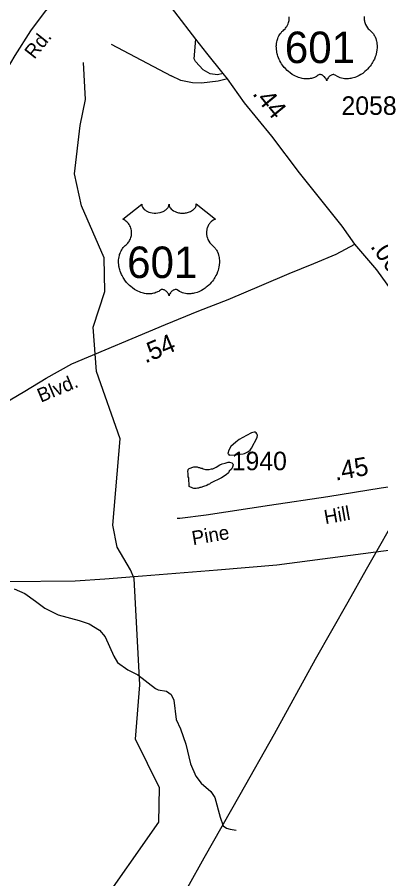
# Model space of a CAD drawing. Extents: x 1473865 to 1648260, y 639067 to 773536.
# Drawn here: x 1555279 to 1557731, y 712751 to 718566 of the extents above; entities that cross this region are included whole.
import ezdxf

# ---------------------------------------------------------------- set-up
doc = ezdxf.new("R2010")
doc.units = 0
for name, color, linetype in [('Exist Boundary Political City Limit New', 7, 'Continuous'), ('Exist Hydrographic Misc Water Feature', 7, 'Continuous'), ('Exist Road Non-System Type 51', 7, 'Continuous'), ('Exist Road Primary US Attributed', 7, 'Continuous'), ('Exist Road Primary US Label', 7, 'Continuous'), ('Exist Road Primary US Mileage Hundredths English Label', 7, 'Continuous'), ('Exist Road Primary US Shield CELL', 7, 'Continuous'), ('Exist Road Primary US Shield Number Label', 7, 'Continuous'), ('Exist Road Secondary Mileage Hundredths English Label', 7, 'Continuous'), ('Exist Road Secondary Type 51 Attributed', 7, 'Continuous'), ('Exist Road Secondary Type 51 Label', 7, 'Continuous'), ('Exist Road Secondary Type 51 Number Label', 7, 'Continuous'), ('Exist Utilities Electrical Transmission Line', 7, 'Continuous'), ('Map Preparation Boundary City Limit Buffer Line', 7, 'Continuous')]:
    doc.layers.add(name, color=color, linetype=linetype)

msp = doc.modelspace()

# ---------------------------------------------------------------- linework, layer by layer
at = {"layer": 'Exist Boundary Political City Limit New'}
msp.add_lwpolyline([(1558848.2, 712379.7), (1558612.8, 712753.7), (1558839, 712915.8), (1558640.4, 713361.9), (1558170.4, 713386.2), (1558112.5, 714483.9), (1558112.5, 714736.1), (1557860.5, 714721.5), (1557836.2, 714973.6), (1557030.5, 714868.5), (1556629.5, 714834.9), (1556124.6, 714793.9), (1555869.6, 714772.4), (1555670.6, 714760.9), (1555204.2, 714755.4)], dxfattribs=at)
at = {"layer": 'Exist Hydrographic Misc Water Feature'}
for points in [[(1555818.9, 712540.3), (1556235, 713132.6), (1556239, 713365.6), (1556077, 713693.8), (1556107, 714060.9), (1556068, 714777.2), (1556043.1, 714836.8), (1555954.1, 714989.6), (1555923, 715138), (1555973, 715721.2), (1555813, 716174.1), (1555792.1, 716473.3), (1555871, 716714.6), (1555866, 716941.2), (1555712, 717292.2), (1555665.1, 717509.8), (1555704, 717834), (1555739.1, 718010.6), (1555726.1, 718260.2)], [(1556744.8, 715612.2), (1556803.1, 715620), (1556811.1, 715621.5), (1556835.3, 715632.5), (1556849.6, 715642.9), (1556860, 715658.3), (1556897.6, 715729.7), (1556900, 715746.1), (1556896, 715753.6), (1556890.2, 715760.2), (1556884.3, 715764.4), (1556878.1, 715764.6), (1556858.2, 715760.1), (1556825.6, 715743.5), (1556777, 715714.9), (1556752.7, 715698.2), (1556720.1, 715667.7), (1556705.7, 715643.4), (1556699.1, 715622.1), (1556703.1, 715617.1), (1556708.9, 715611.3), (1556744.8, 715612.2)], [(1556439.5, 715399.1), (1556439.1, 715408.9), (1556439.2, 715424.5), (1556435.5, 715432.8), (1556436, 715456.6), (1556432.2, 715464.9), (1556432.7, 715488.7), (1556429, 715497), (1556431.4, 715513.3), (1556439.3, 715520.5), (1556469.7, 715532.2), (1556493.7, 715531.8), (1556501.6, 715527.5), (1556509.6, 715527.3), (1556517.5, 715523.1), (1556525.5, 715522.9), (1556533.4, 715518.6), (1556549.4, 715514.2), (1556573.4, 715513.7), (1556589.4, 715517.5), (1556597.4, 715517.4), (1556621.7, 715528.3), (1556646, 715544.3), (1556662.2, 715552.1), (1556681.4, 715556.7), (1556702.6, 715562.8), (1556710.6, 715562.7), (1556726.5, 715558.2), (1556734.4, 715551.5), (1556736, 715544.1), (1556731.9, 715530.2), (1556723.4, 715514.8), (1556709.1, 715501.1), (1556703, 715490.6), (1556688.7, 715476.9), (1556656.1, 715456.3), (1556583.4, 715421.6), (1556575.2, 715414.4), (1556567.2, 715412.1), (1556559, 715405.7), (1556534.7, 715398.8), (1556518.5, 715390.9), (1556510.5, 715391.1), (1556502.4, 715387.2), (1556494.4, 715387.3), (1556486.7, 715384.2), (1556470.7, 715384.5), (1556462.5, 715388), (1556439.5, 715399.1)]]:
    msp.add_lwpolyline(points, dxfattribs=at)
at = {"layer": 'Exist Road Non-System Type 51'}
for p, q in [((1555912, 718384.7), (1556318.3, 718170.4)), ((1556376.2, 715182.7), (1556357.2, 715182.7))]:
    msp.add_line(p, q, dxfattribs=at)
for points in [[(1556668.6, 718185.7), (1556630.6, 718176.1), (1556580.5, 718184.5), (1556532.6, 718210.9), (1556481.1, 718267.2), (1556471.9, 718285.8), (1556484.6, 718417.1)], [(1556698.4, 718149.5), (1556634.3, 718134), (1556522, 718120.9), (1556462, 718123.3), (1556382.1, 718137.9), (1556318.3, 718170.4)], [(1555259.2, 714709.1), (1555331, 714676.6), (1555402.6, 714624.1), (1555466.3, 714577.6), (1555556, 714533), (1555695.9, 714494), (1555763.8, 714471.4), (1555833.2, 714429.5), (1555871.5, 714384.1), (1555930.3, 714254.1), (1555956.1, 714210), (1556025.7, 714161.5), (1556093.4, 714126.9), (1556210.8, 714034.9), (1556230.3, 714027.5), (1556284.9, 714017.4), (1556318.3, 713995.9), (1556334.5, 713957.2), (1556351.5, 713827), (1556381, 713762.7), (1556416.4, 713660.4), (1556447.5, 713526.3), (1556482.8, 713443.9), (1556520.7, 713395.5), (1556584.2, 713339.8), (1556612.8, 713300), (1556647.1, 713166.7), (1556668.7, 713108.4), (1556689.6, 713093.2), (1556714.5, 713086.1), (1556756.6, 713079.8)]]:
    msp.add_lwpolyline(points, dxfattribs=at)
at = {"layer": 'Exist Road Primary US Attributed'}
for points in [[(1557555.2, 717034.7), (1557471.7, 717155.8), (1557182.1, 717515.8), (1556995.8, 717763.3), (1556811.3, 717988.7), (1556698.4, 718149.5), (1556668.6, 718185.7), (1556557.5, 718322.6), (1556484.6, 718417.1), (1556341.4, 718602.3), (1556190.6, 718803.5)], [(1554525.6, 715396.4), (1554692.5, 715558.5), (1554767.3, 715625.9), (1554849.5, 715695.7), (1554921.7, 715750.5), (1555121.5, 715902.5), (1555232.2, 715983.7), (1555330.6, 716042.9), (1555473.1, 716130.2), (1555647.1, 716225.7), (1556279.1, 716491.3), (1556503.1, 716583.8), (1556701.8, 716661.2), (1556929.1, 716756.5), (1557113.8, 716835.2), (1557279.8, 716904.8), (1557430.4, 716967.8), (1557555.2, 717034.7)]]:
    msp.add_lwpolyline(points, dxfattribs=at)
at = {"layer": 'Exist Road Primary US Shield CELL'}
msp.add_lwpolyline([(1557619.4, 718570.2), (1557619, 718564.8), (1557619, 718559.4), (1557619.3, 718553.7), (1557619.9, 718548.2), (1557620.9, 718542.5), (1557621.8, 718537.5), (1557623.4, 718531.3), (1557625.6, 718524.2), (1557628.5, 718517.3), (1557634.3, 718506.1), (1557641.9, 718494.7), (1557647.3, 718488.3), (1557652.6, 718482.8), (1557660.5, 718476.2), (1557664.8, 718472.4), (1557669.8, 718467.4), (1557677.8, 718458.1), (1557681.1, 718453.7), (1557684.4, 718448.7), (1557687.4, 718443.6), (1557690.5, 718438.2), (1557692.9, 718433.4), (1557697.4, 718422.4), (1557700.7, 718411.6), (1557702.2, 718406), (1557704.6, 718393.4), (1557705.5, 718387.2), (1557706.5, 718374.9), (1557706.6, 718360), (1557705.4, 718345.8), (1557702.8, 718329.4), (1557700.6, 718319.5), (1557697.2, 718308), (1557693.9, 718298), (1557688, 718283.4), (1557682.8, 718272.7), (1557676.1, 718260.3), (1557671.4, 718252.8), (1557666, 718244.7), (1557659.3, 718235.4), (1557651.4, 718225.6), (1557641.9, 718215.1), (1557634.2, 718207.5), (1557624.2, 718198.5), (1557618.1, 718193.5), (1557609.5, 718187), (1557597.6, 718179.1), (1557585.9, 718172.3), (1557576, 718167.2), (1557567.2, 718163.4), (1557555.8, 718159.1), (1557536.8, 718153.8), (1557529.9, 718152.4), (1557521.7, 718151.2), (1557514, 718150.4), (1557506.6, 718149.9), (1557496.5, 718149.9), (1557486.6, 718150.7), (1557477.2, 718152.1), (1557467.4, 718154.1), (1557457.1, 718157.2), (1557447.8, 718160.8), (1557438.4, 718165.5), (1557422.5, 718175.5), (1557417.9, 718177.9), (1557415.3, 718178.6), (1557409.2, 718178.9), (1557403.4, 718177.7), (1557397.5, 718175.3), (1557393.9, 718173.4), (1557389.1, 718170.3), (1557385.5, 718167.4), (1557381.1, 718163.2), (1557378.1, 718159.7), (1557375.7, 718157), (1557371.3, 718149.9), (1557369.7, 718146.6), (1557368, 718142.3), (1557366.5, 718135.9), (1557364.5, 718143.9), (1557362.1, 718149.3), (1557359.4, 718153.8), (1557356.6, 718157.9), (1557352.1, 718163), (1557348.1, 718166.9), (1557343.2, 718170.8), (1557338, 718174), (1557333.9, 718176.1), (1557330.1, 718177.5), (1557325.5, 718178.7), (1557321.7, 718179), (1557318.6, 718178.9), (1557314.3, 718177.9), (1557308.5, 718173.7), (1557302.9, 718169.9), (1557296.9, 718166.2), (1557289.8, 718162.4), (1557284.6, 718160), (1557278.3, 718157.5), (1557271, 718155.1), (1557263.1, 718153.1), (1557255, 718151.5), (1557247.9, 718150.3), (1557240.2, 718149.6), (1557233.3, 718149.4), (1557226.1, 718149.5), (1557219.3, 718150), (1557211.5, 718150.7), (1557201.8, 718152.2), (1557193.7, 718154), (1557185.2, 718156.3), (1557176.5, 718159), (1557167.2, 718162.6), (1557155.5, 718167.7), (1557147.3, 718171.8), (1557134.5, 718179.2), (1557119.5, 718189.6), (1557108.1, 718198.8), (1557099.8, 718206.3), (1557087.6, 718218.8), (1557080.4, 718226.9), (1557069.1, 718241.5), (1557061.9, 718252.1), (1557057.2, 718259.8), (1557050.4, 718272.3), (1557046.6, 718280.1), (1557041.8, 718291.5), (1557037.9, 718301.9), (1557034.7, 718311.8), (1557033, 718318.1), (1557030.6, 718329.1), (1557029.1, 718336.9), (1557027.7, 718347.7), (1557026.9, 718359), (1557026.7, 718369.4), (1557027, 718378.1), (1557028, 718388.2), (1557029.7, 718398.9), (1557031.7, 718408.1), (1557033.6, 718414.7), (1557036.3, 718422.7), (1557039.9, 718431.6), (1557044.2, 718440.1), (1557048.3, 718447.2), (1557053.4, 718454.8), (1557058.4, 718461.3), (1557064.9, 718468.4), (1557071.8, 718474.9), (1557078, 718480), (1557085.5, 718487.3), (1557089.4, 718491.7), (1557094, 718497.9), (1557097.7, 718503.6), (1557100.7, 718508.7), (1557104.6, 718516.2), (1557107, 718521.8), (1557109.9, 718530.5), (1557111.4, 718536.6), (1557112.9, 718544.4), (1557113.9, 718551.8), (1557114.3, 718561), (1557114.1, 718568.6)], dxfattribs=at)
msp.add_lwpolyline([(1556118.9, 717305), (1556119.2, 717299.6), (1556120.5, 717293.3), (1556121.5, 717290.1), (1556124.4, 717283.8), (1556129.3, 717276.5), (1556136.1, 717269.2), (1556143.8, 717262.9), (1556148.9, 717259.6), (1556157.7, 717254.9), (1556167.7, 717250.7), (1556178.7, 717247.5), (1556190.1, 717245.2), (1556202.4, 717243.9), (1556214.7, 717243.6), (1556227.9, 717244.6), (1556242.5, 717247.4), (1556249.2, 717249.2), (1556256.7, 717251.8), (1556263.7, 717254.7), (1556271.4, 717258.8), (1556277.6, 717262.7), (1556282.4, 717266.2), (1556289.2, 717272.7), (1556294.6, 717279.5), (1556296.9, 717283.3), (1556298.9, 717287), (1556301.6, 717294.7), (1556302.4, 717298.1), (1556302.9, 717305.2), (1556303.3, 717299.3), (1556303.9, 717295.5), (1556304.9, 717291.9), (1556306.5, 717288), (1556309.2, 717282.5), (1556312.2, 717278), (1556318, 717271.2), (1556321.5, 717267.9), (1556324.8, 717265.2), (1556333.5, 717259.2), (1556343.7, 717254), (1556348.8, 717251.8), (1556353.9, 717250), (1556360.5, 717248), (1556367.2, 717246.4), (1556373.9, 717245.3), (1556380.7, 717244.3), (1556387.7, 717243.8), (1556393.4, 717243.6), (1556400.4, 717243.7), (1556406.9, 717244.1), (1556413.5, 717244.9), (1556420.8, 717246.1), (1556426.6, 717247.4), (1556434.4, 717249.4), (1556441.3, 717251.9), (1556447.5, 717254.6), (1556455.5, 717258.8), (1556461.9, 717262.8), (1556466.6, 717266.6), (1556472.3, 717271.8), (1556477.6, 717277.9), (1556480.7, 717282.4), (1556482.9, 717287), (1556484.9, 717291.9), (1556486.2, 717297.1), (1556486.8, 717301.5), (1556486.9, 717305.4), (1556615.5, 717202.9), (1556612.5, 717201.8), (1556605.5, 717198.3), (1556600, 717195.1), (1556591.1, 717188.8), (1556587.3, 717185.4), (1556583.5, 717181.9), (1556580, 717178.1), (1556576.9, 717174.5), (1556573.2, 717169.3), (1556569.9, 717164.2), (1556566.6, 717158.5), (1556564.2, 717153.5), (1556560.3, 717143.2), (1556558.4, 717136.6), (1556557.2, 717131.1), (1556555.6, 717119.6), (1556555.3, 717114.2), (1556555.3, 717108.8), (1556555.6, 717103.1), (1556556.1, 717097.6), (1556557.1, 717091.9), (1556558, 717086.9), (1556559.6, 717080.7), (1556561.9, 717073.6), (1556564.7, 717066.7), (1556570.6, 717055.5), (1556578.1, 717044.1), (1556583.5, 717037.7), (1556588.8, 717032.2), (1556596.8, 717025.6), (1556601.1, 717021.8), (1556606, 717016.8), (1556614, 717007.5), (1556617.3, 717003.1), (1556620.6, 716998.1), (1556623.6, 716993), (1556626.7, 716987.6), (1556629.1, 716982.8), (1556633.6, 716971.8), (1556636.9, 716961), (1556638.5, 716955.4), (1556640.8, 716942.8), (1556641.8, 716936.6), (1556642.7, 716924.3), (1556642.8, 716909.4), (1556641.6, 716895.2), (1556639, 716878.7), (1556636.8, 716868.9), (1556633.4, 716857.4), (1556630.1, 716847.4), (1556624.3, 716832.8), (1556619.1, 716822.1), (1556612.3, 716809.7), (1556607.7, 716802.2), (1556602.3, 716794.1), (1556595.5, 716784.8), (1556587.6, 716774.9), (1556578.1, 716764.5), (1556570.4, 716756.9), (1556560.4, 716747.9), (1556554.3, 716742.9), (1556545.7, 716736.3), (1556533.8, 716728.4), (1556522.1, 716721.7), (1556512.2, 716716.6), (1556503.4, 716712.8), (1556492, 716708.5), (1556473, 716703.2), (1556466.1, 716701.8), (1556457.9, 716700.6), (1556450.2, 716699.8), (1556442.8, 716699.3), (1556432.8, 716699.3), (1556422.8, 716700.1), (1556413.4, 716701.5), (1556403.6, 716703.5), (1556393.3, 716706.6), (1556384, 716710.2), (1556374.6, 716714.8), (1556358.7, 716724.9), (1556354.1, 716727.3), (1556351.5, 716728), (1556345.4, 716728.3), (1556339.6, 716727.1), (1556333.7, 716724.7), (1556330.1, 716722.8), (1556325.4, 716719.7), (1556321.7, 716716.8), (1556317.3, 716712.6), (1556314.3, 716709.1), (1556312, 716706.4), (1556307.5, 716699.3), (1556305.9, 716696), (1556304.2, 716691.7), (1556302.8, 716685.3), (1556300.7, 716693.3), (1556298.4, 716698.7), (1556295.6, 716703.2), (1556292.8, 716707.2), (1556288.3, 716712.4), (1556284.3, 716716.3), (1556279.4, 716720.2), (1556274.3, 716723.4), (1556270.1, 716725.5), (1556266.3, 716726.9), (1556261.7, 716728.1), (1556257.9, 716728.4), (1556254.8, 716728.3), (1556250.5, 716727.3), (1556244.7, 716723.1), (1556239.2, 716719.3), (1556233.2, 716715.6), (1556226, 716711.8), (1556220.8, 716709.4), (1556214.6, 716706.9), (1556207.3, 716704.5), (1556199.4, 716702.5), (1556191.2, 716700.9), (1556184.1, 716699.7), (1556176.4, 716699), (1556169.5, 716698.8), (1556162.3, 716698.9), (1556155.6, 716699.4), (1556147.7, 716700.1), (1556138, 716701.5), (1556130, 716703.4), (1556121.4, 716705.6), (1556112.7, 716708.4), (1556103.4, 716712), (1556091.7, 716717), (1556083.6, 716721.2), (1556070.7, 716728.6), (1556055.7, 716739), (1556044.3, 716748.2), (1556036, 716755.7), (1556023.8, 716768.2), (1556016.6, 716776.3), (1556005.3, 716790.9), (1555998.1, 716801.5), (1555993.4, 716809.2), (1555986.6, 716821.7), (1555982.8, 716829.5), (1555978, 716840.9), (1555974.2, 716851.3), (1555971, 716861.2), (1555969.3, 716867.5), (1555966.8, 716878.5), (1555965.3, 716886.3), (1555963.9, 716897.1), (1555963.1, 716908.4), (1555963, 716918.8), (1555963.2, 716927.5), (1555964.2, 716937.6), (1555965.9, 716948.3), (1555968, 716957.5), (1555969.8, 716964.1), (1555972.6, 716972.1), (1555976.2, 716981), (1555980.4, 716989.5), (1555984.5, 716996.6), (1555989.6, 717004.2), (1555994.6, 717010.7), (1556001.2, 717017.8), (1556008, 717024.3), (1556014.3, 717029.4), (1556021.7, 717036.7), (1556025.6, 717041.1), (1556030.2, 717047.3), (1556034, 717053), (1556036.9, 717058.1), (1556040.8, 717065.6), (1556043.2, 717071.2), (1556046.2, 717079.9), (1556047.6, 717086), (1556049.2, 717093.8), (1556050.1, 717101.2), (1556050.5, 717110.4), (1556050.3, 717118), (1556049.3, 717126.8), (1556047.6, 717135.4), (1556045.6, 717142.8), (1556042.4, 717151.3), (1556039.5, 717157.5), (1556034.6, 717166), (1556029.1, 717173.8), (1556023.4, 717180.2), (1556017.7, 717185.9), (1556012.3, 717190.1), (1556007.1, 717193.9), (1556000.5, 717197.8), (1555994.2, 717200.9), (1555990.3, 717202.5)], close=True, dxfattribs=at)
at = {"layer": 'Exist Road Secondary Type 51 Attributed'}
for points in [[(1554525.6, 715396.4), (1554540.5, 715548.6), (1554560.5, 715640.8), (1554612.8, 715807.9), (1554652.6, 715939.8), (1554691.2, 716067.7), (1554732.2, 716236.3), (1554763, 716354), (1554804.6, 716593), (1554871.9, 716949.6), (1554948.1, 717399.2), (1554983.6, 717548.6), (1555016, 717683.3), (1555040.9, 717798), (1555078.3, 717932.1), (1555177.9, 718159), (1555265.1, 718308.6), (1555369.8, 718473.2), (1555463.1, 718598.6), (1555535.3, 718688.4), (1555607.6, 718773.2), (1555672.4, 718830.5)], [(1557802.9, 716723.3), (1557703.9, 716861.9), (1557555.2, 717034.7)], [(1558717.9, 715567.2), (1558634.1, 715531), (1558245.4, 715468.1), (1557997.8, 715426.1), (1557733, 715388), (1557375.1, 715328.4), (1556980.6, 715269.4), (1556553.4, 715205.6), (1556376.2, 715182.7)]]:
    msp.add_lwpolyline(points, dxfattribs=at)
at = {"layer": 'Exist Utilities Electrical Transmission Line'}
msp.add_lwpolyline([(1560863, 718871.1), (1560473.3, 718416.6), (1560183.1, 718081.1), (1559857.7, 717700.6), (1559550.5, 717333.7), (1559272.9, 717013.9), (1558985, 716690.2), (1558575.9, 716258.2), (1558338.3, 716007.3), (1558247.2, 715903.9), (1558193.2, 715835.6), (1557867.7, 715253), (1557633.4, 714837.8), (1557508.6, 714617.4), (1557289.1, 714231.8), (1557012, 713728), (1556781.6, 713318.6), (1556538.8, 712889.7), (1556316.9, 712494.2)], dxfattribs=at)
at = {"layer": 'Map Preparation Boundary City Limit Buffer Line'}
msp.add_lwpolyline([(1558848.2, 712379.7), (1558612.8, 712753.7), (1558839, 712915.8), (1558640.4, 713361.9), (1558170.4, 713386.2), (1558112.5, 714483.9), (1558112.5, 714736.1), (1557860.5, 714721.5), (1557836.2, 714973.6), (1557030.5, 714868.5), (1556629.5, 714834.9), (1556124.6, 714793.9), (1555869.6, 714772.4), (1555670.6, 714760.9), (1555204.2, 714755.4)], dxfattribs=at)

# ---------------------------------------------------------------- texts
at = {"layer": 'Exist Road Primary US Label'}
msp.add_text('Blvd.', height=95, rotation=22.78946, dxfattribs=at).set_placement((1555438.5, 715963.7))
at = {"layer": 'Exist Road Primary US Mileage Hundredths English Label'}
for s, rotation, p in [('.44', 309.30162, (1556861.1, 718048.2)), ('.54', 22.78946, (1556143.4, 716228.5))]:
    msp.add_text(s, height=125, rotation=rotation, dxfattribs=at).set_placement(p)
at = {"layer": 'Exist Road Primary US Shield Number Label'}
for p in [(1557083.8, 718256.3), (1556020.1, 716805.7)]:
    msp.add_text('601', height=212.5, dxfattribs=at).set_placement(p)
at = {"layer": 'Exist Road Secondary Mileage Hundredths English Label'}
for s, rotation, p in [('.06', 305.53678, (1557657.1, 717018.5)), ('.45', 10.03946, (1557426.7, 715437.7))]:
    msp.add_text(s, height=125, rotation=rotation, dxfattribs=at).set_placement(p)
at = {"layer": 'Exist Road Secondary Type 51 Label'}
for s, rotation, p in [('Rd.', 51.50086, (1555393.9, 718278.1)), ('Hill', 10.03943, (1557357.5, 715144.3)), ('Pine', 9.65618, (1556464.9, 715002.5))]:
    msp.add_text(s, height=95, rotation=rotation, dxfattribs=at).set_placement(p)
at = {"layer": 'Exist Road Secondary Type 51 Number Label'}
for s, p in [('2058', (1557466.4, 717906.8)), ('1940', (1556726, 715508.5))]:
    msp.add_text(s, height=125, dxfattribs=at).set_placement(p)

doc.saveas('drawing.dxf')
